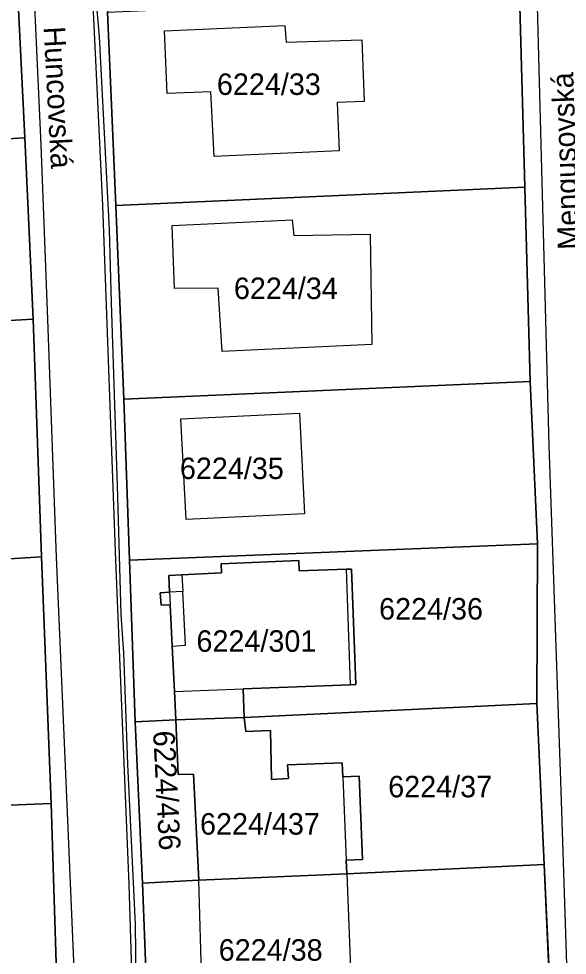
# Model space of a CAD drawing. Extents: x -266199 to -261993, y -1239047 to -1235108.
# Drawn here: x -263953.2 to -263902.2, y -1236187 to -1236099.8 of the extents above; entities that cross this region are included whole.
import ezdxf

# ---------------------------------------------------------------- set-up
doc = ezdxf.new("R2010")
doc.units = 0
for name, color, linetype in [('body_kn', 7, 'Continuous'), ('kladpar_druhypozemkov', 7, 'Continuous'), ('kladpar_hranice', 7, 'Continuous'), ('kladpar_parcelnecisla', 7, 'Continuous'), ('kladpar_plochy', 7, 'Continuous'), ('popisy', 7, 'Continuous'), ('tarchy_linie', 7, 'Continuous'), ('zappar_hrandruhpozemk', 7, 'Continuous')]:
    doc.layers.add(name, color=color, linetype=linetype)

msp = doc.modelspace()

# ---------------------------------------------------------------- linework, layer by layer
at = {"layer": 'body_kn'}
for p, q in [((-263928.5, -1236100.45), (-263928.5, -1236100.45)), ((-263939.67, -1236100.97), (-263939.67, -1236100.97)), ((-263945.76, -1236101.52), (-263945.76, -1236101.52)), ((-263928.35, -1236102), (-263928.35, -1236102)), ((-263921.33, -1236101.78), (-263921.33, -1236101.78)), ((-263921.33, -1236101.78), (-263921.33, -1236101.78)), ((-263935.37, -1236106.63), (-263935.37, -1236106.63)), ((-263939.43, -1236106.78), (-263939.43, -1236106.78)), ((-263921.11, -1236107.54), (-263921.11, -1236107.54)), ((-263923.62, -1236107.62), (-263923.62, -1236107.62)), ((-263952.67, -1236110.92), (-263952.67, -1236110.92)), ((-263952.67, -1236110.92), (-263952.67, -1236110.92)), ((-263951.2, -1236111.56), (-263951.2, -1236111.56)), ((-263935.05, -1236112.64), (-263935.05, -1236112.64)), ((-263923.43, -1236112.13), (-263923.43, -1236112.13)), ((-263906.15, -1236115.51), (-263906.15, -1236115.51)), ((-263906.15, -1236115.51), (-263906.15, -1236115.51)), ((-263945.47, -1236117.22), (-263945.47, -1236117.22)), ((-263944.22, -1236117.2), (-263944.22, -1236117.2)), ((-263927.81, -1236118.54), (-263927.81, -1236118.54)), ((-263944.83, -1236119.44), (-263944.83, -1236119.44)), ((-263938.97, -1236119.08), (-263938.97, -1236119.08)), ((-263927.66, -1236120.01), (-263927.66, -1236120.01)), ((-263920.56, -1236119.86), (-263920.56, -1236119.86)), ((-263920.56, -1236119.86), (-263920.56, -1236119.86)), ((-263938.76, -1236124.94), (-263938.76, -1236124.94)), ((-263934.68, -1236124.89), (-263934.68, -1236124.89)), ((-263944.66, -1236126.25), (-263944.66, -1236126.25)), ((-263951.91, -1236127.77), (-263951.91, -1236127.77)), ((-263951.91, -1236127.77), (-263951.91, -1236127.77)), ((-263950.56, -1236127.8), (-263950.56, -1236127.8)), ((-263920.4, -1236130.13), (-263920.4, -1236130.13)), ((-263934.31, -1236130.79), (-263934.31, -1236130.79)), ((-263905.73, -1236131.33), (-263905.73, -1236131.33)), ((-263907.13, -1236133.64), (-263907.13, -1236133.64)), ((-263905.67, -1236133.58), (-263905.67, -1236133.58)), ((-263905.67, -1236133.58), (-263905.67, -1236133.58)), ((-263943.46, -1236135.24), (-263943.46, -1236135.24)), ((-263938.18, -1236137.07), (-263938.18, -1236137.07)), ((-263927.11, -1236136.54), (-263927.11, -1236136.54)), ((-263927.11, -1236136.54), (-263927.11, -1236136.54)), ((-263903.91, -1236139.53), (-263903.91, -1236139.53)), ((-263944.05, -1236144.27), (-263944.05, -1236144.27)), ((-263926.65, -1236145.88), (-263926.65, -1236145.88)), ((-263937.67, -1236146.43), (-263937.67, -1236146.43)), ((-263904.96, -1236148.67), (-263904.96, -1236148.67)), ((-263904.96, -1236148.67), (-263904.96, -1236148.67)), ((-263951.14, -1236149.91), (-263951.14, -1236149.91)), ((-263949.77, -1236149.93), (-263949.77, -1236149.93)), ((-263944.26, -1236150.19), (-263944.26, -1236150.19)), ((-263942.94, -1236150.22), (-263942.94, -1236150.22)), ((-263927.17, -1236150.23), (-263927.17, -1236150.23)), ((-263934.41, -1236150.55), (-263934.41, -1236150.55)), ((-263922.76, -1236151.05), (-263922.76, -1236151.05)), ((-263922.28, -1236151.03), (-263922.28, -1236151.03)), ((-263939.29, -1236151.63), (-263939.29, -1236151.63)), ((-263938.07, -1236151.57), (-263938.07, -1236151.57)), ((-263938.07, -1236151.57), (-263938.07, -1236151.57)), ((-263934.37, -1236151.39), (-263934.37, -1236151.39)), ((-263927.14, -1236151.21), (-263927.14, -1236151.21)), ((-263940.08, -1236153.23), (-263940.08, -1236153.23)), ((-263939.21, -1236153.18), (-263939.21, -1236153.18)), ((-263939.21, -1236153.18), (-263939.21, -1236153.18)), ((-263937.99, -1236153.12), (-263937.99, -1236153.12)), ((-263937.99, -1236153.12), (-263937.99, -1236153.12)), ((-263939.99, -1236154.4), (-263939.99, -1236154.4)), ((-263939.15, -1236154.35), (-263939.15, -1236154.35)), ((-263943.74, -1236155.25), (-263943.74, -1236155.25)), ((-263943.49, -1236158.82), (-263943.49, -1236158.82)), ((-263938.96, -1236158.2), (-263938.96, -1236158.2)), ((-263938.96, -1236158.2), (-263938.96, -1236158.2)), ((-263937.72, -1236158.11), (-263937.72, -1236158.11)), ((-263938.74, -1236162.41), (-263938.74, -1236162.41)), ((-263938.74, -1236162.41), (-263938.74, -1236162.41)), ((-263932.38, -1236162.17), (-263932.38, -1236162.17)), ((-263922.37, -1236161.79), (-263922.37, -1236161.79)), ((-263922.37, -1236161.79), (-263922.37, -1236161.79)), ((-263921.89, -1236161.78), (-263921.89, -1236161.78)), ((-263905.05, -1236163.53), (-263905.05, -1236163.53)), ((-263905.05, -1236163.53), (-263905.05, -1236163.53)), ((-263938.63, -1236165.07), (-263938.63, -1236165.07)), ((-263938.63, -1236165.07), (-263938.63, -1236165.07)), ((-263932.28, -1236164.83), (-263932.28, -1236164.83)), ((-263932.28, -1236164.83), (-263932.28, -1236164.83)), ((-263942.42, -1236165.25), (-263942.42, -1236165.25)), ((-263942.42, -1236165.25), (-263942.42, -1236165.25)), ((-263932.13, -1236166.15), (-263932.13, -1236166.15)), ((-263929.83, -1236166.05), (-263929.83, -1236166.05)), ((-263943.13, -1236169.18), (-263943.13, -1236169.18)), ((-263928.23, -1236169.26), (-263928.23, -1236169.26)), ((-263923.14, -1236169.06), (-263923.14, -1236169.06)), ((-263938.41, -1236170.16), (-263938.41, -1236170.16)), ((-263937, -1236170.12), (-263937, -1236170.12)), ((-263921.57, -1236170.29), (-263921.57, -1236170.29)), ((-263929.72, -1236170.62), (-263929.72, -1236170.62)), ((-263928.15, -1236170.52), (-263928.15, -1236170.52)), ((-263923.09, -1236170.35), (-263923.09, -1236170.35)), ((-263923.09, -1236170.35), (-263923.09, -1236170.35)), ((-263902.79, -1236171.66), (-263902.79, -1236171.66)), ((-263950.24, -1236172.84), (-263950.24, -1236172.84)), ((-263948.78, -1236172.98), (-263948.78, -1236172.98)), ((-263922.78, -1236178.13), (-263922.78, -1236178.13)), ((-263921.25, -1236178.07), (-263921.25, -1236178.07)), ((-263904.36, -1236178.51), (-263904.36, -1236178.51)), ((-263904.36, -1236178.51), (-263904.36, -1236178.51)), ((-263922.73, -1236179.4), (-263922.73, -1236179.4)), ((-263922.73, -1236179.4), (-263922.73, -1236179.4)), ((-263943, -1236180.37), (-263943, -1236180.37)), ((-263941.74, -1236180.26), (-263941.74, -1236180.26)), ((-263936.5, -1236179.98), (-263936.5, -1236179.98)), ((-263942.42, -1236184.1), (-263942.42, -1236184.1))]:
    msp.add_line(p, q, dxfattribs=at)
at = {"layer": 'kladpar_druhypozemkov'}
for p, q in [((-263930.19, -1236104.02), (-263930.19, -1236104.02)), ((-263913.58, -1236105.23), (-263913.58, -1236105.23)), ((-263912.52, -1236123.05), (-263912.52, -1236123.05)), ((-263927.44, -1236123.31), (-263927.44, -1236123.31)), ((-263932.41, -1236140.06), (-263932.41, -1236140.06)), ((-263916.75, -1236143.52), (-263916.75, -1236143.52)), ((-263914.18, -1236153.19), (-263914.18, -1236153.19)), ((-263930.34, -1236156.22), (-263930.34, -1236156.22)), ((-263913.18, -1236170.27), (-263913.18, -1236170.27)), ((-263929.61, -1236173.24), (-263929.61, -1236173.24)), ((-263938.06, -1236175.58), (-263938.06, -1236175.58)), ((-263928.83, -1236184.87), (-263928.83, -1236184.87))]:
    msp.add_line(p, q, dxfattribs=at)
at = {"layer": 'kladpar_hranice'}
for p, q in [((-263905.05, -1236163.53), (-263904.96, -1236148.67)), ((-263904.36, -1236178.51), (-263905.05, -1236163.53)), ((-263938.63, -1236165.07), (-263942.42, -1236165.25)), ((-263942.42, -1236165.25), (-263938.63, -1236165.07))]:
    msp.add_line(p, q, dxfattribs=at)
for points in [[(-263904.96, -1236148.67), (-263905.67, -1236133.58), (-263905.73, -1236131.33), (-263906.15, -1236115.51), (-263906.64, -1236097.52), (-263907.26, -1236079.6), (-263908.46, -1236079.66), (-263910.17, -1236061.54), (-263911.02, -1236054.02), (-263913.03, -1236043.08), (-263916.34, -1236025.48), (-263920.24, -1236009.49), (-263924.3, -1235992.9), (-263925.59, -1235988.88), (-263926.88, -1235984.79), (-263932, -1235968.58), (-263935.45, -1235956.55)], [(-263967.64, -1235962.02), (-263961.65, -1235978.64), (-263958, -1235993.19), (-263957.56, -1235994.94), (-263957.27, -1235996.1), (-263954.18, -1236011.08), (-263951.5, -1236027.74), (-263949.02, -1236045.48), (-263947.44, -1236063.25), (-263945.93, -1236081.29), (-263944.98, -1236099.21), (-263944.22, -1236117.2), (-263943.46, -1236135.24), (-263942.94, -1236150.22), (-263942.42, -1236165.25), (-263941.74, -1236180.26), (-263941.12, -1236196.31)], [(-263949.46, -1236197.58), (-263950.24, -1236172.84), (-263951.14, -1236149.91), (-263951.91, -1236127.77), (-263952.67, -1236110.92), (-263953.52, -1236093.92), (-263954.28, -1236083.99), (-263955.31, -1236076.7), (-263955.77, -1236073.5), (-263956.3, -1236069.59), (-263956.39, -1236069.23), (-263956.67, -1236068.06), (-263957.55, -1236066.3), (-263958.54, -1236061.71), (-263960.89, -1236058.94), (-263963.25, -1236055.69), (-263967.62, -1236055.28), (-263967.92, -1236051.04), (-263968.71, -1236039.76)], [(-263953.52, -1236093.92), (-263952.67, -1236110.92), (-263995.69, -1236113.37), (-263992.35, -1236096.02), (-263953.52, -1236093.92)], [(-263906.64, -1236097.52), (-263906.15, -1236115.51), (-263944.22, -1236117.2), (-263944.98, -1236099.21), (-263906.64, -1236097.52)], [(-263952.67, -1236110.92), (-263951.91, -1236127.77), (-263975.47, -1236129.12), (-263998.9, -1236130.23), (-263995.69, -1236113.37), (-263952.67, -1236110.92)], [(-263906.15, -1236115.51), (-263905.73, -1236131.33), (-263905.67, -1236133.58), (-263907.13, -1236133.64), (-263943.46, -1236135.24), (-263944.22, -1236117.2), (-263906.15, -1236115.51)], [(-263951.91, -1236127.77), (-263951.14, -1236149.91), (-263975.07, -1236151.37), (-263975.47, -1236129.12), (-263951.91, -1236127.77)], [(-263905.67, -1236133.58), (-263904.96, -1236148.67), (-263942.94, -1236150.22), (-263943.46, -1236135.24), (-263907.13, -1236133.64), (-263905.67, -1236133.58)], [(-263942.42, -1236165.25), (-263942.94, -1236150.22), (-263904.96, -1236148.67)], [(-263904.96, -1236148.67), (-263905.05, -1236163.53), (-263932.28, -1236164.83)], [(-263975.01, -1236160.51), (-263975.07, -1236151.37), (-263951.14, -1236149.91), (-263950.24, -1236172.84), (-263974.95, -1236173.84), (-263975.01, -1236160.51)], [(-263932.28, -1236164.83), (-263932.38, -1236162.17), (-263922.37, -1236161.79), (-263921.89, -1236161.78), (-263922.28, -1236151.03), (-263922.76, -1236151.05), (-263927.14, -1236151.21), (-263927.17, -1236150.23), (-263934.41, -1236150.55), (-263934.37, -1236151.39), (-263938.07, -1236151.57), (-263939.29, -1236151.63), (-263939.21, -1236153.18), (-263940.08, -1236153.23), (-263939.99, -1236154.4), (-263939.15, -1236154.35), (-263938.96, -1236158.2), (-263938.74, -1236162.41), (-263938.63, -1236165.07)], [(-263938.63, -1236165.07), (-263938.74, -1236162.41), (-263938.96, -1236158.2), (-263939.15, -1236154.35), (-263939.99, -1236154.4), (-263940.08, -1236153.23), (-263939.21, -1236153.18), (-263939.29, -1236151.63), (-263938.07, -1236151.57), (-263934.37, -1236151.39), (-263934.41, -1236150.55), (-263927.17, -1236150.23), (-263927.14, -1236151.21), (-263922.76, -1236151.05), (-263922.28, -1236151.03), (-263921.89, -1236161.78), (-263922.37, -1236161.79), (-263932.38, -1236162.17), (-263932.28, -1236164.83), (-263938.63, -1236165.07)], [(-263932.28, -1236164.83), (-263905.05, -1236163.53), (-263904.36, -1236178.51)], [(-263938.63, -1236165.07), (-263938.41, -1236170.16), (-263937, -1236170.12), (-263936.5, -1236179.98), (-263941.74, -1236180.26), (-263942.42, -1236165.25)], [(-263938.63, -1236165.07), (-263932.28, -1236164.83), (-263932.13, -1236166.15), (-263929.83, -1236166.05), (-263929.72, -1236170.62), (-263928.15, -1236170.52), (-263928.23, -1236169.26), (-263923.14, -1236169.06), (-263923.09, -1236170.35), (-263921.57, -1236170.29), (-263921.25, -1236178.07), (-263922.78, -1236178.13), (-263922.73, -1236179.4), (-263936.5, -1236179.98), (-263937, -1236170.12), (-263938.41, -1236170.16), (-263938.63, -1236165.07)], [(-263904.36, -1236178.51), (-263922.73, -1236179.4), (-263922.78, -1236178.13), (-263921.25, -1236178.07), (-263921.57, -1236170.29), (-263923.09, -1236170.35), (-263923.14, -1236169.06), (-263928.23, -1236169.26), (-263928.15, -1236170.52), (-263929.72, -1236170.62), (-263929.83, -1236166.05), (-263932.13, -1236166.15), (-263932.28, -1236164.83)], [(-263974.95, -1236173.84), (-263950.24, -1236172.84), (-263949.46, -1236197.58), (-263974.65, -1236199.08), (-263974.58, -1236191.46), (-263974.95, -1236173.84)], [(-263941.12, -1236196.31), (-263941.74, -1236180.26), (-263936.5, -1236179.98), (-263922.73, -1236179.4), (-263904.36, -1236178.51), (-263903.59, -1236195.15), (-263941.12, -1236196.31)], [(-263939.74, -1236296.32), (-263935.82, -1236297.03), (-263934.58, -1236297.27), (-263923.4, -1236283.81), (-263912.8, -1236268.14), (-263907.81, -1236254.71), (-263903.15, -1236237.4), (-263904.63, -1236222.89), (-263904.13, -1236219.7), (-263903.08, -1236212.9), (-263903.59, -1236195.15), (-263904.36, -1236178.51)]]:
    msp.add_lwpolyline(points, dxfattribs=at)
at = {"layer": 'kladpar_plochy'}
for p, q in [((-263906.15, -1236115.51), (-263906.64, -1236097.52)), ((-263905.73, -1236131.33), (-263906.15, -1236115.51)), ((-263905.67, -1236133.58), (-263905.73, -1236131.33)), ((-263904.96, -1236148.67), (-263905.67, -1236133.58)), ((-263905.05, -1236163.53), (-263904.96, -1236148.67)), ((-263904.36, -1236178.51), (-263905.05, -1236163.53)), ((-263903.59, -1236195.15), (-263904.36, -1236178.51))]:
    msp.add_line(p, q, dxfattribs=at)
for points in [[(-263967.64, -1235962.02), (-263961.65, -1235978.64), (-263958, -1235993.19), (-263957.56, -1235994.94), (-263957.27, -1235996.1), (-263954.18, -1236011.08), (-263951.5, -1236027.74), (-263949.02, -1236045.48), (-263947.44, -1236063.25), (-263945.93, -1236081.29), (-263944.98, -1236099.21), (-263944.22, -1236117.2), (-263943.46, -1236135.24), (-263942.94, -1236150.22), (-263942.42, -1236165.25), (-263941.74, -1236180.26), (-263941.12, -1236196.31)], [(-263949.46, -1236197.58), (-263950.24, -1236172.84), (-263951.14, -1236149.91), (-263951.91, -1236127.77), (-263952.67, -1236110.92), (-263953.52, -1236093.92), (-263954.28, -1236083.99), (-263955.31, -1236076.7), (-263955.77, -1236073.5), (-263956.3, -1236069.59), (-263956.39, -1236069.23), (-263956.67, -1236068.06), (-263957.55, -1236066.3), (-263958.54, -1236061.71), (-263960.89, -1236058.94), (-263963.25, -1236055.69), (-263967.62, -1236055.28), (-263967.92, -1236051.04), (-263968.71, -1236039.76)]]:
    msp.add_lwpolyline(points, dxfattribs=at)
for points in [[(-263953.52, -1236093.92), (-263952.67, -1236110.92), (-263995.69, -1236113.37), (-263992.35, -1236096.02)], [(-263906.64, -1236097.52), (-263906.15, -1236115.51), (-263944.22, -1236117.2), (-263944.98, -1236099.21)], [(-263952.67, -1236110.92), (-263951.91, -1236127.77), (-263975.47, -1236129.12), (-263998.9, -1236130.23), (-263995.69, -1236113.37)], [(-263906.15, -1236115.51), (-263905.73, -1236131.33), (-263905.67, -1236133.58), (-263907.13, -1236133.64), (-263943.46, -1236135.24), (-263944.22, -1236117.2)], [(-263951.91, -1236127.77), (-263951.14, -1236149.91), (-263975.07, -1236151.37), (-263975.47, -1236129.12)], [(-263905.67, -1236133.58), (-263904.96, -1236148.67), (-263942.94, -1236150.22), (-263943.46, -1236135.24), (-263907.13, -1236133.64)], [(-263904.96, -1236148.67), (-263905.05, -1236163.53), (-263932.28, -1236164.83), (-263932.38, -1236162.17), (-263922.37, -1236161.79), (-263921.89, -1236161.78), (-263922.28, -1236151.03), (-263922.76, -1236151.05), (-263927.14, -1236151.21), (-263927.17, -1236150.23), (-263934.41, -1236150.55), (-263934.37, -1236151.39), (-263938.07, -1236151.57), (-263939.29, -1236151.63), (-263939.21, -1236153.18), (-263940.08, -1236153.23), (-263939.99, -1236154.4), (-263939.15, -1236154.35), (-263938.96, -1236158.2), (-263938.74, -1236162.41), (-263938.63, -1236165.07), (-263942.42, -1236165.25), (-263942.94, -1236150.22)], [(-263975.01, -1236160.51), (-263975.07, -1236151.37), (-263951.14, -1236149.91), (-263950.24, -1236172.84), (-263974.95, -1236173.84)], [(-263938.63, -1236165.07), (-263938.74, -1236162.41), (-263938.96, -1236158.2), (-263939.15, -1236154.35), (-263939.99, -1236154.4), (-263940.08, -1236153.23), (-263939.21, -1236153.18), (-263939.29, -1236151.63), (-263938.07, -1236151.57), (-263934.37, -1236151.39), (-263934.41, -1236150.55), (-263927.17, -1236150.23), (-263927.14, -1236151.21), (-263922.76, -1236151.05), (-263922.28, -1236151.03), (-263921.89, -1236161.78), (-263922.37, -1236161.79), (-263932.38, -1236162.17), (-263932.28, -1236164.83)], [(-263932.28, -1236164.83), (-263905.05, -1236163.53), (-263904.36, -1236178.51), (-263922.73, -1236179.4), (-263922.78, -1236178.13), (-263921.25, -1236178.07), (-263921.57, -1236170.29), (-263923.09, -1236170.35), (-263923.14, -1236169.06), (-263928.23, -1236169.26), (-263928.15, -1236170.52), (-263929.72, -1236170.62), (-263929.83, -1236166.05), (-263932.13, -1236166.15)], [(-263942.42, -1236165.25), (-263938.63, -1236165.07), (-263938.41, -1236170.16), (-263937, -1236170.12), (-263936.5, -1236179.98), (-263941.74, -1236180.26)], [(-263938.63, -1236165.07), (-263932.28, -1236164.83), (-263932.13, -1236166.15), (-263929.83, -1236166.05), (-263929.72, -1236170.62), (-263928.15, -1236170.52), (-263928.23, -1236169.26), (-263923.14, -1236169.06), (-263923.09, -1236170.35), (-263921.57, -1236170.29), (-263921.25, -1236178.07), (-263922.78, -1236178.13), (-263922.73, -1236179.4), (-263936.5, -1236179.98), (-263937, -1236170.12), (-263938.41, -1236170.16)], [(-263974.95, -1236173.84), (-263950.24, -1236172.84), (-263949.46, -1236197.58), (-263974.65, -1236199.08), (-263974.58, -1236191.46)], [(-263941.12, -1236196.31), (-263941.74, -1236180.26), (-263936.5, -1236179.98), (-263922.73, -1236179.4), (-263904.36, -1236178.51), (-263903.59, -1236195.15)]]:
    msp.add_lwpolyline(points, close=True, dxfattribs=at)
at = {"layer": 'tarchy_linie'}
for points in [[(-263947.81, -1235901.98), (-263947.69, -1235903.35), (-263943.6, -1235905.78), (-263940.03, -1235926.05), (-263933.41, -1235953.88), (-263921.52, -1235995.74), (-263913.18, -1236027.02), (-263907.3, -1236058.84), (-263905.11, -1236095.12), (-263903.91, -1236139.53), (-263902.79, -1236171.66), (-263901.68, -1236205.85), (-263901.52, -1236222.46), (-263904.11, -1236228.02), (-263904.85, -1236229.61), (-263905.45, -1236229.43), (-263905.74, -1236230.7)], [(-263950.21, -1236042.38), (-263949.44, -1236050.84), (-263948.41, -1236059.9), (-263947.94, -1236066.13), (-263947.7, -1236069.95), (-263947.19, -1236076.14), (-263946.58, -1236084.06), (-263946.48, -1236086.64), (-263946.21, -1236096.46), (-263945.76, -1236101.52), (-263944.83, -1236119.44), (-263944.66, -1236126.25), (-263944.05, -1236144.27), (-263943.74, -1236155.25), (-263943.49, -1236158.82), (-263943.13, -1236169.18), (-263942.42, -1236184.1), (-263942.36, -1236189.25)]]:
    msp.add_lwpolyline(points, dxfattribs=at)
at = {"layer": 'zappar_hrandruhpozemk'}
for p, q in [((-263951.2, -1236111.56), (-263950.56, -1236127.8)), ((-263923.43, -1236112.13), (-263935.05, -1236112.64)), ((-263945.47, -1236117.22), (-263944.26, -1236150.19)), ((-263920.56, -1236119.86), (-263920.4, -1236130.13)), ((-263920.4, -1236130.13), (-263934.31, -1236130.79)), ((-263938.18, -1236137.07), (-263927.11, -1236136.54)), ((-263922.37, -1236161.79), (-263922.76, -1236151.05)), ((-263938.07, -1236151.57), (-263937.99, -1236153.12)), ((-263937.99, -1236153.12), (-263939.21, -1236153.18)), ((-263939.21, -1236153.18), (-263939.15, -1236154.35)), ((-263937.72, -1236158.11), (-263937.99, -1236153.12)), ((-263938.96, -1236158.2), (-263937.72, -1236158.11)), ((-263938.74, -1236162.41), (-263932.38, -1236162.17)), ((-263923.09, -1236170.35), (-263922.78, -1236178.13)), ((-263922.73, -1236179.4), (-263922.29, -1236190.66))]:
    msp.add_line(p, q, dxfattribs=at)
for points in [[(-263955.82, -1236011.36), (-263953.03, -1236027.99), (-263950.6, -1236045.45), (-263948.79, -1236063.35), (-263947.22, -1236081.4), (-263946.31, -1236099.19), (-263945.47, -1236117.22)], [(-263956.7, -1236060.49), (-263955.65, -1236066.49), (-263955.09, -1236069.33), (-263954.37, -1236073.28), (-263952.74, -1236083.86), (-263952, -1236093.88), (-263951.2, -1236111.56)], [(-263935.05, -1236112.64), (-263935.37, -1236106.63), (-263939.43, -1236106.78), (-263939.67, -1236100.97), (-263928.5, -1236100.45), (-263928.35, -1236102), (-263921.33, -1236101.78)], [(-263921.33, -1236101.78), (-263921.11, -1236107.54), (-263923.62, -1236107.62), (-263923.43, -1236112.13)], [(-263934.31, -1236130.79), (-263934.68, -1236124.89), (-263938.76, -1236124.94), (-263938.97, -1236119.08), (-263927.81, -1236118.54), (-263927.66, -1236120.01), (-263920.56, -1236119.86)], [(-263950.56, -1236127.8), (-263949.77, -1236149.93), (-263948.78, -1236172.98), (-263947.73, -1236197.69), (-263947.48, -1236206.23), (-263947.55, -1236209.39), (-263947.88, -1236211.46), (-263948.58, -1236212.69), (-263950.01, -1236215.09), (-263952.27, -1236217.25), (-263953.26, -1236218.11), (-263955.63, -1236219.37), (-263957.59, -1236220.11)], [(-263927.11, -1236136.54), (-263926.65, -1236145.88), (-263937.67, -1236146.43), (-263938.18, -1236137.07)], [(-263944.26, -1236150.19), (-263943, -1236180.37), (-263942.51, -1236196.51), (-263942.06, -1236210.22), (-263943.2, -1236213.94), (-263945.42, -1236217.79), (-263945.92, -1236218.44), (-263948.41, -1236221.01), (-263950.79, -1236222.97), (-263953.46, -1236224.39), (-263955.93, -1236225.26), (-263959.24, -1236225.96)], [(-263928.55, -1236190.91), (-263928.47, -1236193.28), (-263931.02, -1236193.45), (-263931.02, -1236194.99), (-263937.92, -1236195.15), (-263938.12, -1236189.78), (-263936.21, -1236189.72), (-263936.5, -1236179.98)]]:
    msp.add_lwpolyline(points, dxfattribs=at)

# ---------------------------------------------------------------- texts
at = {"layer": 'kladpar_parcelnecisla'}
for s, p in [('6224/33', (-263934.809, -1236106.92)), ('6224/34', (-263933.227, -1236125.91)), ('6224/35', (-263938.252, -1236142.66)), ('6224/36', (-263919.717, -1236155.73)), ('6224/301', (-263936.71, -1236158.73)), ('6224/37', (-263918.869, -1236172.27)), ('6224/437', (-263936.38, -1236175.74)), ('6224/38', (-263934.64, -1236187.47))]:
    msp.add_text(s, height=2, dxfattribs=at).set_placement(p)
msp.add_text('6224/436', height=2, rotation=273, dxfattribs=at).set_placement((-263940.752, -1236166.114))
at = {"layer": 'popisy'}
for s, rotation, p in [('Huncovská', 273, (-263950.934, -1236100.603)), ('Mengusovská', 92, (-263901.079, -1236121.288))]:
    msp.add_text(s, height=2, rotation=rotation, dxfattribs=at).set_placement(p)

doc.saveas('drawing.dxf')
